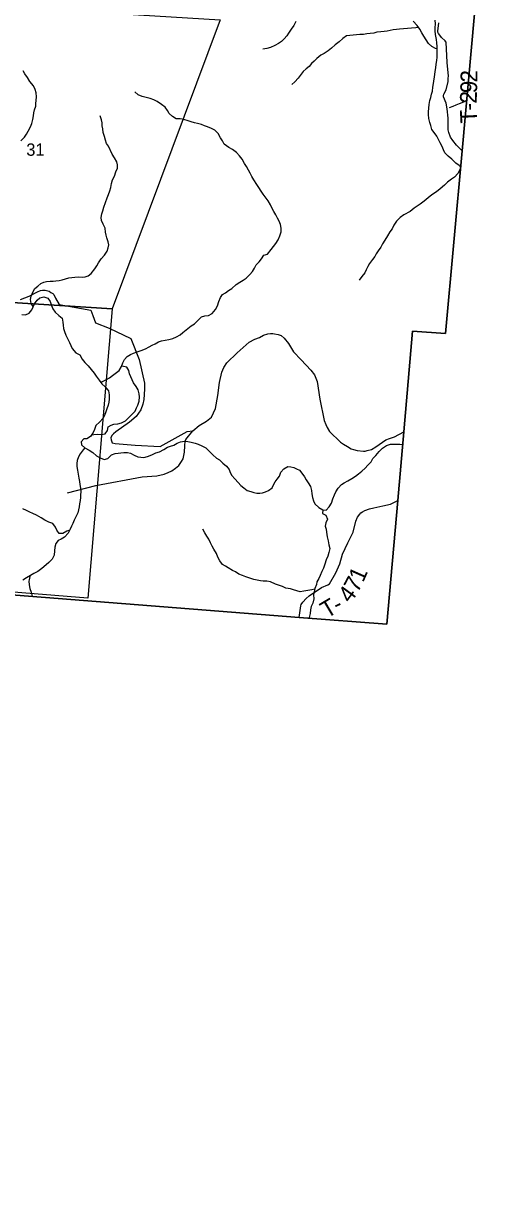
# Model space of a CAD drawing. Extents: x 1624196 to 2029251, y 146837 to 440034.
# Drawn here: x 1915502 to 1924096, y 262043 to 283198 of the extents above; entities that cross this region are included whole.
import ezdxf

# ---------------------------------------------------------------- set-up
doc = ezdxf.new("R2010")
doc.units = 0
for name, color, linetype in [('GM_X_Adjacent_County', 7, 'Continuous'), ('GM_X_County', 7, 'Continuous'), ('GM_X_County_Road', 7, 'Continuous'), ('GM_X_Minor_River', 7, 'Continuous'), ('GM_X_Section', 7, 'Continuous'), ('GM_X_Section_Text', 7, 'Continuous'), ('GM_X_Township', 7, 'Continuous'), ('GM_X_Township_Road', 7, 'Continuous'), ('GM_X_Township_Road_Text', 7, 'Continuous'), ('GM_X_Township_ROW', 7, 'Continuous')]:
    doc.layers.add(name, color=color, linetype=linetype)

msp = doc.modelspace()

# ---------------------------------------------------------------- linework, layer by layer
at = {"layer": 'GM_X_Adjacent_County'}
msp.add_lwpolyline([(1897145, 247540), (1909492, 246715), (1909526, 246833), (1910924, 251644), (1912106, 265904), (1912709, 273187), (1920427, 272579), (1921997, 272455), (1922191, 274667), (1922299, 275899), (1922453, 277697), (1923046, 277654), (1923342, 280921), (1923726, 285166), (1924414, 292311), (1924469, 293153), (1924887, 299587), (1925256, 303586), (1925774, 309211), (1931071, 308772), (1932946, 308617), (1934622, 308532), (1940473, 308073)], dxfattribs=at)
at = {"layer": 'GM_X_County'}
msp.add_lwpolyline([(1923726, 285166), (1923342, 280921), (1923046, 277654), (1922453, 277697), (1922299, 275899), (1922191, 274667), (1921997, 272455), (1920427, 272579), (1912709, 273187), (1912106, 265904), (1910924, 251644), (1909526, 246833), (1909492, 246715), (1897145, 247540)], dxfattribs=at)
at = {"layer": 'GM_X_County_Road'}
msp.add_lwpolyline([(1915447, 278264), (1915601, 278322), (1915752, 278404), (1915804, 278423), (1915841, 278430), (1915857, 278431), (1915884, 278430), (1915910, 278425), (1915956, 278411), (1915989, 278392), (1916023, 278372), (1916040, 278355), (1916071, 278288), (1916134, 278175), (1916704, 278075), (1916740, 277978), (1916787, 277847), (1917028, 277752), (1917418, 277564), (1917569, 277192), (1917665, 276766), (1917665, 276663), (1917652, 276478), (1917633, 276394), (1917599, 276288), (1917557, 276229), (1917512, 276170), (1917392, 276073), (1917149, 275900), (1917109, 275864), (1917079, 275830), (1917060, 275789), (1917065, 275754), (1917082, 275702), (1917136, 275690), (1917497, 275658), (1917945, 275635), (1918424, 275902), (1918526, 275917), (1918638, 276008), (1918768, 276087), (1918858, 276160), (1918931, 276316), (1918975, 276548), (1919004, 276781), (1919047, 276963), (1919080, 277047), (1919133, 277134), (1919319, 277313), (1919533, 277501), (1919637, 277553), (1919716, 277586), (1919792, 277624), (1919870, 277649), (1919918, 277657), (1919958, 277656), (1919984, 277652), (1920053, 277638), (1920103, 277622), (1920157, 277575), (1920237, 277477), (1920329, 277328), (1920465, 277187), (1920634, 277003), (1920702, 276915), (1920726, 276859), (1920747, 276797), (1920799, 276482), (1920872, 276098), (1920903, 276026), (1920926, 275975), (1920971, 275902), (1921164, 275711), (1921220, 275674), (1921289, 275633), (1921357, 275595), (1921398, 275581), (1921464, 275566), (1921579, 275551), (1921610, 275554), (1921645, 275561), (1921720, 275584), (1921799, 275630), (1921979, 275755), (1922043, 275778), (1922130, 275805), (1922299, 275899)], dxfattribs=at)
at = {"layer": 'GM_X_Minor_River'}
for points in [[(1920371, 283234), (1920333, 283168), (1920283, 283097), (1920237, 283029), (1920210, 282979), (1920162, 282925), (1920110, 282877), (1920060, 282841), (1919990, 282805), (1919916, 282769), (1919848, 282755), (1919776, 282745)], [(1922564, 283130), (1922512, 283124), (1922438, 283120), (1922364, 283112), (1922294, 283108), (1922224, 283100), (1922166, 283092), (1922108, 283088), (1922054, 283076), (1922002, 283064), (1921947, 283056), (1921885, 283052), (1921815, 283046), (1921763, 283030), (1921695, 283022), (1921637, 283016), (1921577, 283006), (1921515, 283004), (1921455, 282998), (1921395, 282994), (1921331, 282986), (1921277, 282980), (1921207, 282930), (1921143, 282874), (1921073, 282820), (1921003, 282758), (1920947, 282712), (1920872, 282664), (1920818, 282636), (1920744, 282578), (1920698, 282528), (1920648, 282488), (1920608, 282434), (1920550, 282392), (1920500, 282342), (1920446, 282274), (1920410, 282224), (1920349, 282156), (1920299, 282112)], [(1922898, 282751), (1922864, 282755), (1922802, 282789), (1922740, 282841), (1922698, 282909), (1922654, 282973), (1922618, 283033), (1922586, 283099), (1922538, 283168), (1922466, 283240)], [(1923319, 280633), (1923287, 280662), (1923227, 280705), (1923159, 280773), (1923093, 280827), (1923031, 280887), (1923007, 280939), (1922985, 281001), (1922951, 281067), (1922911, 281136), (1922887, 281186), (1922842, 281254), (1922802, 281308), (1922780, 281378), (1922762, 281430), (1922744, 281502), (1922740, 281571), (1922740, 281621), (1922744, 281689), (1922754, 281755), (1922766, 281825), (1922780, 281875), (1922792, 281935), (1922810, 281991), (1922819, 282061), (1922827, 282130), (1922853, 282286), (1922861, 282344), (1922869, 282408), (1922879, 282474), (1922889, 282538), (1922895, 282600), (1922895, 282654), (1922897, 282717), (1922898, 282789), (1922892, 282853), (1922882, 282917), (1922866, 283003), (1922858, 283069), (1922860, 283121), (1922866, 283195), (1922862, 283262)], [(1915454, 281103), (1915518, 281166), (1915552, 281224), (1915580, 281278), (1915622, 281350), (1915646, 281410), (1915668, 281484), (1915676, 281552), (1915684, 281604), (1915698, 281654), (1915717, 281720), (1915721, 281772), (1915727, 281825), (1915733, 281891), (1915725, 281963), (1915707, 282019), (1915675, 282087), (1915615, 282161), (1915571, 282233), (1915521, 282302), (1915495, 282354)], [(1918298, 281496), (1918231, 281498), (1918166, 281538), (1918104, 281590), (1918076, 281645), (1918030, 281703), (1917968, 281753), (1917886, 281803), (1917832, 281835), (1917764, 281861), (1917692, 281875), (1917620, 281893), (1917550, 281927), (1917490, 281980)], [(1923116, 281698), (1923180, 281724), (1923232, 281748), (1923296, 281772), (1923369, 281798), (1923428, 281829)], [(1915674, 278139), (1915636, 278190), (1915622, 278264), (1915636, 278324), (1915664, 278398), (1915704, 278462), (1915754, 278504), (1915808, 278551), (1915860, 278577), (1915910, 278584), (1915976, 278592), (1916028, 278594), (1916079, 278598), (1916137, 278604), (1916191, 278614), (1916249, 278632), (1916311, 278652), (1916363, 278660), (1916417, 278666), (1916489, 278668), (1916551, 278662), (1916601, 278668), (1916653, 278688), (1916711, 278728), (1916775, 278810), (1916811, 278866), (1916839, 278918), (1916887, 278993), (1916948, 279059), (1916994, 279131), (1917014, 279189), (1917024, 279241), (1917012, 279297), (1916992, 279365), (1916978, 279415), (1916966, 279467), (1916958, 279542), (1916924, 279614), (1916894, 279680), (1916890, 279734), (1916901, 279794), (1916917, 279852), (1916935, 279916), (1916967, 280002), (1916995, 280084), (1917017, 280141), (1917043, 280207), (1917061, 280267), (1917075, 280339), (1917093, 280407), (1917126, 280471), (1917152, 280545), (1917180, 280615), (1917182, 280671), (1917168, 280724), (1917128, 280796), (1917086, 280866), (1917018, 281006), (1916986, 281056), (1916966, 281112), (1916946, 281181), (1916924, 281251), (1916915, 281319), (1916907, 281369), (1916905, 281427), (1916893, 281481), (1916867, 281547)], [(1916880, 276783), (1916923, 276803), (1916983, 276831), (1917037, 276865), (1917091, 276903), (1917161, 276959), (1917211, 276995), (1917253, 277063), (1917277, 277129), (1917307, 277193), (1917353, 277245), (1917415, 277279), (1917467, 277303), (1917534, 277327), (1917602, 277351), (1917678, 277379), (1917746, 277417), (1917800, 277447), (1917852, 277473), (1917912, 277507), (1917966, 277527), (1918030, 277537), (1918098, 277547), (1918170, 277565), (1918234, 277595), (1918298, 277635), (1918350, 277675), (1918435, 277747), (1918497, 277793), (1918555, 277827), (1918623, 277895), (1918681, 277953), (1918739, 277975), (1918807, 277981), (1918875, 278015), (1918933, 278087), (1918967, 278151), (1918989, 278228), (1919022, 278302), (1919058, 278352), (1919112, 278384), (1919162, 278424), (1919222, 278462), (1919300, 278530), (1919368, 278574), (1919424, 278608), (1919478, 278648), (1919544, 278714), (1919592, 278766), (1919629, 278826), (1919661, 278882), (1919715, 278938), (1919753, 278992), (1919797, 279058), (1919863, 279076), (1919925, 279161), (1919969, 279215), (1920009, 279267), (1920055, 279331), (1920084, 279403), (1920104, 279473), (1920108, 279539), (1920094, 279605), (1920072, 279665), (1920040, 279719), (1920012, 279780), (1919976, 279838), (1919946, 279890), (1919918, 279958), (1919872, 280030), (1919818, 280098), (1919786, 280148), (1919751, 280205), (1919709, 280269), (1919671, 280323), (1919615, 280407), (1919583, 280467), (1919553, 280525), (1919519, 280577), (1919487, 280644), (1919453, 280694), (1919409, 280774), (1919363, 280832), (1919305, 280894), (1919233, 280946), (1919171, 280982), (1919089, 281043), (1919059, 281101), (1919023, 281155), (1918980, 281233), (1918922, 281291), (1918862, 281325), (1918790, 281355), (1918738, 281372), (1918682, 281392), (1918608, 281414), (1918554, 281426), (1918498, 281440), (1918442, 281458), (1918368, 281484), (1918298, 281496)], [(1923316, 280595), (1923301, 280584), (1923263, 280520), (1923205, 280452), (1923149, 280416), (1923080, 280366), (1923024, 280312), (1922948, 280246), (1922882, 280192), (1922802, 280134), (1922734, 280084), (1922664, 280022), (1922594, 279968), (1922536, 279932), (1922485, 279898), (1922413, 279836), (1922297, 279778), (1922235, 279734), (1922167, 279668), (1922121, 279593), (1922091, 279527), (1922051, 279473), (1922009, 279403), (1921958, 279327), (1921920, 279259), (1921890, 279203), (1921838, 279135), (1921806, 279083), (1921780, 279031), (1921740, 278981), (1921686, 278911), (1921658, 278855), (1921628, 278792), (1921603, 278742), (1921547, 278674), (1921503, 278608)], [(1915471, 277994), (1915533, 277988), (1915603, 278020), (1915646, 278082), (1915672, 278134), (1915694, 278186), (1915742, 278254), (1915794, 278296), (1915860, 278314), (1915932, 278288), (1915978, 278226), (1916002, 278158), (1916024, 278098), (1916064, 278037), (1916130, 277979), (1916188, 277929), (1916204, 277857), (1916208, 277805), (1916215, 277747), (1916231, 277689)], [(1916231, 277689), (1916255, 277625), (1916287, 277564), (1916321, 277498), (1916343, 277442), (1916371, 277390), (1916437, 277312), (1916509, 277274), (1916547, 277198), (1916595, 277137), (1916653, 277079), (1916711, 277013), (1916765, 276949), (1916801, 276893), (1916849, 276823), (1916900, 276756), (1916962, 276702), (1917020, 276632), (1917030, 276560), (1917028, 276482), (1917022, 276426), (1917010, 276376), (1916990, 276308), (1916974, 276256), (1916948, 276191), (1916922, 276141), (1916855, 276073), (1916795, 276013), (1916767, 275941), (1916743, 275887), (1916695, 275815), (1916631, 275773), (1916577, 275771), (1916529, 275719), (1916539, 275667), (1916597, 275609), (1916673, 275568), (1916739, 275528), (1916805, 275470), (1916867, 275434), (1916941, 275402), (1917007, 275420), (1917071, 275484), (1917139, 275510), (1917189, 275518), (1917241, 275522), (1917293, 275528), (1917361, 275526), (1917411, 275516), (1917477, 275480), (1917545, 275450), (1917595, 275442), (1917649, 275440), (1917717, 275458), (1917793, 275488), (1917867, 275520), (1917929, 275540), (1918011, 275582), (1918073, 275620), (1918128, 275640), (1918184, 275658), (1918248, 275692), (1918306, 275716), (1918378, 275728), (1918436, 275723), (1918494, 275715), (1918568, 275693), (1918622, 275675), (1918688, 275649), (1918758, 275611), (1918826, 275545), (1918886, 275485), (1918952, 275429), (1919004, 275396), (1919064, 275334), (1919128, 275286), (1919178, 275222), (1919193, 275170), (1919225, 275116), (1919277, 275054), (1919337, 274991), (1919387, 274937), (1919441, 274895), (1919501, 274849), (1919563, 274827), (1919615, 274811), (1919673, 274801), (1919723, 274801), (1919775, 274809), (1919825, 274823), (1919877, 274847), (1919943, 274897), (1919968, 274951), (1919996, 275001), (1920036, 275053), (1920074, 275107), (1920102, 275177), (1920152, 275237), (1920226, 275275), (1920278, 275273), (1920330, 275259)], [(1916713, 275842), (1916759, 275847), (1916829, 275855), (1916891, 275851), (1916959, 275861), (1916999, 275923), (1917015, 275987), (1917066, 276017), (1917116, 276035), (1917186, 276043), (1917252, 276059), (1917320, 276091), (1917382, 276153), (1917444, 276213), (1917494, 276267), (1917522, 276325), (1917546, 276375), (1917570, 276445), (1917576, 276524), (1917567, 276578), (1917551, 276648), (1917511, 276708), (1917463, 276772), (1917441, 276830), (1917397, 276934), (1917381, 276997), (1917345, 277055), (1917256, 277071)], [(1920330, 275259), (1920382, 275237), (1920436, 275209), (1920478, 275157), (1920524, 275091), (1920550, 275038), (1920586, 274982), (1920632, 274920), (1920650, 274846), (1920656, 274786), (1920666, 274724), (1920686, 274660), (1920707, 274610), (1920777, 274543), (1920851, 274499), (1920913, 274495), (1920966, 274557), (1921004, 274623), (1921030, 274697), (1921062, 274768), (1921082, 274822), (1921126, 274888), (1921184, 274956), (1921234, 274986), (1921300, 275020), (1921370, 275064), (1921437, 275104), (1921487, 275144), (1921551, 275196), (1921609, 275248), (1921653, 275300), (1921713, 275362), (1921747, 275418), (1921799, 275474), (1921857, 275546), (1921917, 275604), (1921992, 275650), (1922058, 275676), (1922112, 275678), (1922176, 275676), (1922230, 275676), (1922281, 275673)], [(1916596, 275610), (1916567, 275573), (1916511, 275502), (1916480, 275450), (1916456, 275382), (1916452, 275330), (1916454, 275276), (1916462, 275210), (1916476, 275140), (1916490, 275068), (1916500, 275006), (1916508, 274955), (1916518, 274891), (1916524, 274823), (1916520, 274771), (1916518, 274721), (1916511, 274669), (1916503, 274611), (1916493, 274553), (1916481, 274503), (1916469, 274451), (1916449, 274398), (1916407, 274316), (1916383, 274260), (1916359, 274210), (1916335, 274158), (1916299, 274084), (1916234, 274016), (1916170, 273980), (1916118, 273952), (1916080, 273902), (1916060, 273834), (1916054, 273766), (1916046, 273689), (1916014, 273621), (1915954, 273561), (1915904, 273521), (1915829, 273455), (1915753, 273401), (1915685, 273365), (1915623, 273327), (1915555, 273285), (1915489, 273245)], [(1916326, 274140), (1916273, 274118), (1916200, 274080), (1916136, 274078), (1916097, 274140), (1916071, 274192), (1916021, 274258), (1915955, 274283), (1915883, 274315), (1915817, 274359), (1915731, 274405), (1915665, 274435), (1915611, 274459), (1915553, 274493), (1915485, 274521)], [(1920851, 274499), (1920847, 274435), (1920903, 274405), (1920937, 274335), (1920907, 274267), (1920893, 274209), (1920909, 274155), (1920917, 274104), (1920931, 274020), (1920949, 273946), (1920959, 273878), (1920975, 273810), (1920958, 273738), (1920940, 273674), (1920912, 273610), (1920888, 273531), (1920864, 273459), (1920832, 273399), (1920804, 273325), (1920782, 273275), (1920745, 273215)], [(1919915, 273217), (1919851, 273225), (1919787, 273228), (1919739, 273233), (1919679, 273244), (1919615, 273258), (1919543, 273278), (1919475, 273306), (1919417, 273326), (1919349, 273354), (1919287, 273395), (1919233, 273419), (1919161, 273463), (1919109, 273495), (1919055, 273523), (1919007, 273591), (1918975, 273653), (1918947, 273719), (1918903, 273798), (1918874, 273852), (1918842, 273914), (1918812, 273978), (1918778, 274030), (1918742, 274090), (1918706, 274158)], [(1915612, 273320), (1915611, 273311), (1915603, 273251), (1915597, 273228)], [(1915597, 273228), (1915599, 273159), (1915614, 273096), (1915638, 273032), (1915653, 272956), (1915652, 272961)], [(1920706, 273083), (1920654, 273072), (1920582, 273058), (1920512, 273050), (1920448, 273034), (1920386, 273051), (1920328, 273073), (1920274, 273087), (1920188, 273102), (1920127, 273130), (1920003, 273174), (1919915, 273217)], [(1920745, 273215), (1920735, 273164), (1920708, 273094), (1920696, 273034), (1920686, 272982), (1920688, 272911), (1920670, 272835), (1920645, 272773), (1920629, 272711), (1920627, 272645), (1920607, 272579), (1920594, 272567)]]:
    msp.add_lwpolyline(points, dxfattribs=at)
at = {"layer": 'GM_X_Section'}
for points in [[(1919013, 283267), (1917084, 278098), (1913216, 278342), (1913558, 283598)], [(1913216, 278342), (1917084, 278098), (1916652, 272923), (1912734, 273235)]]:
    msp.add_lwpolyline(points, close=True, dxfattribs=at)
at = {"layer": 'GM_X_Township'}
msp.add_lwpolyline([(1923726, 285166), (1923342, 280921), (1923046, 277654), (1922453, 277697), (1922299, 275899), (1922191, 274667), (1921997, 272455), (1920427, 272579), (1912709, 273187), (1913018, 276614), (1913169, 278292), (1910840, 278468), (1908029, 278681), (1906873, 278788), (1906062, 278863), (1903672, 279085), (1902684, 279176), (1897917, 279492)], dxfattribs=at)
at = {"layer": 'GM_X_Township_Road'}
for points in [[(1923093, 282224), (1923093, 282225), (1923095, 282257), (1923073, 282501), (1923058, 282865), (1923052, 282876), (1923040, 282890), (1922974, 282952), (1922940, 282990), (1922916, 283024), (1922909, 283048), (1922909, 283067), (1922927, 283215)], [(1923342, 280921), (1923239, 281025), (1923174, 281107), (1923133, 281166), (1923105, 281250), (1923092, 281298), (1923091, 281510), (1923073, 281676), (1923056, 281778), (1923010, 281887), (1923008, 281912), (1923017, 281939), (1923053, 282015), (1923091, 282166), (1923093, 282224)], [(1920427, 272579), (1920455, 272784), (1920466, 272811), (1920496, 272848), (1920551, 272917), (1920608, 272965), (1920827, 273112), (1920942, 273158), (1920969, 273176), (1921085, 273376), (1921155, 273538), (1921205, 273710), (1921300, 273911), (1921391, 274102), (1921439, 274301), (1921473, 274371), (1921512, 274424), (1921530, 274447), (1921560, 274465), (1921603, 274488), (1921687, 274522), (1921764, 274540), (1921921, 274572), (1922063, 274604), (1922191, 274667)]]:
    msp.add_lwpolyline(points, dxfattribs=at)
at = {"layer": 'GM_X_Township_ROW'}
msp.add_lwpolyline([(1916288, 274806), (1916794, 274936), (1917620, 275090), (1917882, 275108), (1918014, 275142), (1918085, 275169), (1918154, 275201), (1918214, 275245), (1918274, 275293), (1918322, 275365), (1918352, 275415), (1918377, 275534), (1918384, 275646), (1918388, 275729), (1918402, 275758), (1918526, 275917)], dxfattribs=at)

# ---------------------------------------------------------------- texts
at = {"layer": 'GM_X_Section_Text'}
msp.add_text('31', height=221, rotation=0, dxfattribs=at).set_placement((1915548, 280835))
at = {"layer": 'GM_X_Township_Road_Text'}
for s, rotation, p in [('2', 89.8181, (1923613, 282145)), ('9', 87.9388, (1923606, 281949)), ('2', 88.0429, (1923600, 281765)), ('T', 92.9326, (1923613, 281424)), ('-', 90.7182, (1923601, 281645)), ('7', 61.9445, (1921474, 273007)), ('1', 66.0843, (1921571, 273191)), ('4', 53.7384, (1921340, 272818)), ('T', 30.7988, (1920922, 272552)), ('-', 26.1671, (1921109, 272664))]:
    msp.add_text(s, height=300, rotation=rotation, dxfattribs=at).set_placement(p)

doc.saveas('drawing.dxf')
